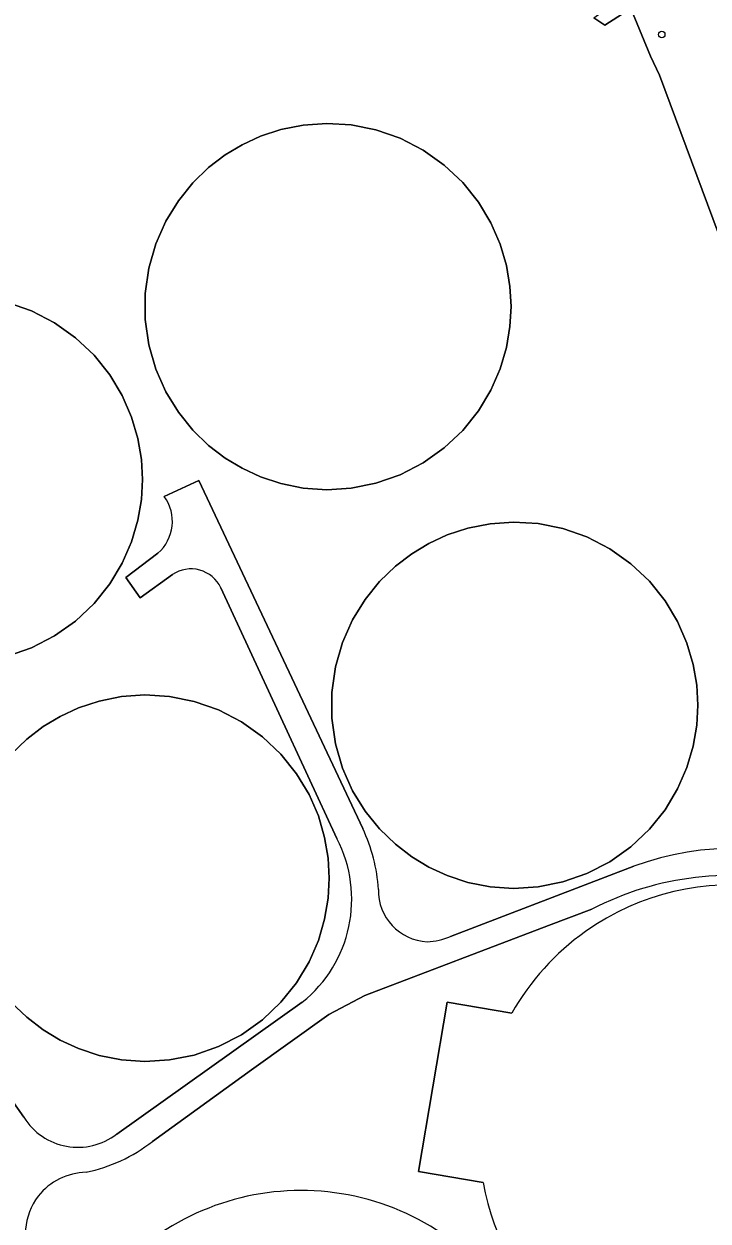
# Model space of a CAD drawing. Extents: x 162722 to 165104, y 384719 to 386284.
# Drawn here: x 163314.1 to 163416.6, y 385766.1 to 385945.5 of the extents above; entities that cross this region are included whole.
import ezdxf

# ---------------------------------------------------------------- set-up
doc = ezdxf.new("R2010")
doc.units = 0
for name, color, linetype in [('IMGEO_Bezinkbak', 7, 'Continuous'), ('IMGEO_Boom', 7, 'Continuous'), ('IMGEO_Erf', 7, 'Continuous'), ('IMGEO_Groenvoorziening', 7, 'Continuous'), ('IMGEO_Hek', 7, 'Continuous'), ('IMGEO_Oever', 7, 'Continuous'), ('IMGEO_Rijbaan_lokaal_gesloten', 7, 'Continuous')]:
    doc.layers.add(name, color=color, linetype=linetype)

msp = doc.modelspace()

# ---------------------------------------------------------------- linework, layer by layer
at = {"layer": 'IMGEO_Bezinkbak'}
for points in [[(163366.85, 385929.63), (163363.15, 385930.36), (163359.49, 385930.59), (163355.95, 385930.34), (163352.62, 385929.68), (163349.55, 385928.67), (163346.78, 385927.39), (163344.24, 385925.86), (163341.77, 385923.97), (163339.41, 385921.69), (163337.24, 385919), (163335.37, 385915.94), (163333.86, 385912.55), (163332.81, 385908.9), (163332.27, 385905.08), (163332.27, 385901.21), (163332.81, 385897.39), (163333.86, 385893.74), (163335.37, 385890.35), (163337.24, 385887.29), (163339.41, 385884.61), (163341.77, 385882.32), (163344.24, 385880.43), (163346.78, 385878.9), (163349.55, 385877.62), (163352.62, 385876.61), (163355.95, 385875.95), (163359.49, 385875.7), (163363.15, 385875.93), (163366.85, 385876.66), (163370.48, 385877.93), (163373.92, 385879.71), (163377.08, 385881.95), (163379.85, 385884.58), (163382.19, 385887.5), (163384.06, 385890.61), (163385.46, 385893.82), (163386.4, 385897.02), (163386.93, 385900.15), (163387.09, 385903.15), (163386.93, 385906.14), (163386.4, 385909.27), (163385.46, 385912.47), (163384.06, 385915.68), (163382.19, 385918.79), (163379.85, 385921.72), (163377.08, 385924.34), (163373.92, 385926.58), (163370.48, 385928.36)], [(163391.14, 385816.18), (163394.84, 385816.92), (163398.47, 385818.18), (163401.91, 385819.96), (163405.06, 385822.2), (163407.84, 385824.83), (163410.18, 385827.75), (163412.05, 385830.86), (163413.44, 385834.07), (163414.39, 385837.27), (163414.91, 385840.4), (163415.08, 385843.4), (163414.91, 385846.39), (163414.39, 385849.52), (163413.44, 385852.72), (163412.05, 385855.93), (163410.18, 385859.04), (163407.84, 385861.97), (163405.06, 385864.6), (163401.91, 385866.83), (163398.47, 385868.61), (163394.84, 385869.88), (163391.14, 385870.62), (163387.48, 385870.84), (163383.94, 385870.59), (163380.61, 385869.93), (163377.54, 385868.92), (163374.77, 385867.64), (163372.23, 385866.11), (163369.76, 385864.22), (163367.4, 385861.94), (163365.23, 385859.25), (163363.35, 385856.2), (163361.85, 385852.8), (163360.8, 385849.15), (163360.26, 385845.33), (163360.26, 385841.46), (163360.8, 385837.64), (163361.85, 385833.99), (163363.35, 385830.6), (163365.23, 385827.54), (163367.4, 385824.86), (163369.76, 385822.57), (163372.23, 385820.68), (163374.77, 385819.15), (163377.54, 385817.87), (163380.61, 385816.86), (163383.94, 385816.2), (163387.48, 385815.95)]]:
    msp.add_lwpolyline(points, close=True, dxfattribs=at)
for points in [[(163311.62, 385850.73), (163315.25, 385852), (163318.7, 385853.78), (163321.85, 385856.02), (163324.63, 385858.65), (163326.97, 385861.58), (163328.84, 385864.69), (163330.24, 385867.9), (163331.18, 385871.11), (163331.71, 385874.24), (163331.88, 385877.24), (163331.71, 385880.24), (163331.18, 385883.37), (163330.24, 385886.58), (163328.84, 385889.79), (163326.97, 385892.9), (163324.63, 385895.83), (163321.85, 385898.46), (163318.7, 385900.7), (163315.25, 385902.48), (163311.62, 385903.75)], [(163312.15, 385798.93), (163314.52, 385796.65), (163316.99, 385794.75), (163319.53, 385793.23), (163322.3, 385791.95), (163325.37, 385790.94), (163328.71, 385790.27), (163332.24, 385790.02), (163335.91, 385790.25), (163339.61, 385790.99), (163343.24, 385792.25), (163346.68, 385794.03), (163349.84, 385796.27), (163352.61, 385798.9), (163354.96, 385801.83), (163356.83, 385804.94), (163358.22, 385808.15), (163359.16, 385811.35), (163359.69, 385814.49), (163359.86, 385817.48), (163359.69, 385820.48), (163359.16, 385823.6), (163358.22, 385826.81), (163356.83, 385830.02), (163354.96, 385833.14), (163352.61, 385836.06), (163349.84, 385838.69), (163346.68, 385840.93), (163343.24, 385842.71), (163339.61, 385843.97), (163335.91, 385844.71), (163332.24, 385844.94), (163328.71, 385844.69), (163325.37, 385844.02), (163322.3, 385843.02), (163319.53, 385841.73), (163316.99, 385840.21), (163314.52, 385838.32), (163312.15, 385836.03)], [(163387.19, 385797.25), (163377.54, 385798.89), (163373.23, 385773.55), (163382.89, 385771.91)]]:
    msp.add_lwpolyline(points, dxfattribs=at)
for centre, radius, start, end in [((163420.14, 385778.62), 37.85, 310.8842, 125.3627), ((163420.13, 385778.62), 37.84, 125.3561, 150.516), ((163355.63, 385732.84), 37.85, 26.9626, 125.3611), ((163420.15, 385778.62), 37.85, 190.209, 229.1133)]:
    msp.add_arc(centre, radius, start, end, dxfattribs=at)
at = {"layer": 'IMGEO_Boom'}
msp.add_circle((163409.67, 385943.91), 0.489, dxfattribs=at)
at = {"layer": 'IMGEO_Erf'}
for points in [[(163475.07, 385764.06), (163473.07, 385768.32), (163466.29, 385788.1), (163464.36, 385792.39), (163461.47, 385800.41), (163458.67, 385807.14), (163458.16, 385809.1), (163450.56, 385828.2), (163446.52, 385838.91), (163421.32, 385905.6), (163409.34, 385937.83), (163407.99, 385940.65), (163405.02, 385947.81), (163401.15, 385945.28), (163399.49, 385946.4), (163404.2, 385949.79), (163380.66, 385986.11), (163352.81, 385968.46)], [(163311.62, 385903.75), (163315.25, 385902.48), (163318.7, 385900.7), (163321.85, 385898.46), (163324.63, 385895.83), (163326.97, 385892.9), (163328.84, 385889.79), (163330.24, 385886.58), (163331.18, 385883.37), (163331.71, 385880.24), (163331.88, 385877.24), (163331.71, 385874.24), (163331.18, 385871.11), (163330.24, 385867.9), (163328.84, 385864.69), (163326.97, 385861.58), (163324.63, 385858.65), (163321.85, 385856.02), (163318.7, 385853.78), (163315.25, 385852), (163311.62, 385850.73)], [(163335.12, 385874.67), (163340.32, 385877.09), (163364.86, 385824.93)], [(163336.36, 385862.97), (163331.53, 385859.51), (163329.36, 385862.54), (163334.16, 385866.19)], [(163360.99, 385823.42), (163343.6, 385860.99)], [(163306.98, 385785.22), (163284.7, 385816.82), (163276.84, 385818.12), (163263.22, 385837.19), (163273.96, 385844.99), (163276.62, 385841.5), (163283.92, 385831.22), (163286.28, 385827.56), (163283.21, 385825.46), (163314.1, 385781.66)], [(163312.15, 385836.03), (163314.52, 385838.32), (163316.99, 385840.21), (163319.53, 385841.73), (163322.3, 385843.02), (163325.37, 385844.02), (163328.71, 385844.69), (163332.24, 385844.94), (163335.91, 385844.71), (163339.61, 385843.97), (163343.24, 385842.71), (163346.68, 385840.93), (163349.84, 385838.69), (163352.61, 385836.06), (163354.96, 385833.14), (163356.83, 385830.02), (163358.22, 385826.81), (163359.16, 385823.6), (163359.69, 385820.48), (163359.86, 385817.48), (163359.69, 385814.49), (163359.16, 385811.35), (163358.22, 385808.15), (163356.83, 385804.94), (163354.96, 385801.83), (163352.61, 385798.9), (163349.84, 385796.27), (163346.68, 385794.03), (163343.24, 385792.25), (163339.61, 385790.99), (163335.91, 385790.25), (163332.24, 385790.02), (163328.71, 385790.27), (163325.37, 385790.94), (163322.3, 385791.95), (163319.53, 385793.23), (163316.99, 385794.75), (163314.52, 385796.65), (163312.15, 385798.93)], [(163378.02, 385808.74), (163405.5, 385819.27)], [(163399.18, 385812.85), (163392.68, 385810.38), (163365.2, 385799.92), (163359.78, 385797.07), (163348.18, 385788.77), (163333.35, 385778.03)], [(163328, 385779.15), (163355.8, 385798.9)], [(163382.89, 385771.91), (163373.23, 385773.55), (163377.54, 385798.89)], [(163377.54, 385798.89), (163387.19, 385797.25)]]:
    msp.add_lwpolyline(points, dxfattribs=at)
for points in [[(163349.55, 385877.62), (163346.78, 385878.9), (163344.24, 385880.43), (163341.77, 385882.32), (163339.41, 385884.61), (163337.24, 385887.29), (163335.37, 385890.35), (163333.86, 385893.74), (163332.81, 385897.39), (163332.27, 385901.21), (163332.27, 385905.08), (163332.81, 385908.9), (163333.86, 385912.55), (163335.37, 385915.94), (163337.24, 385919), (163339.41, 385921.69), (163341.77, 385923.97), (163344.24, 385925.86), (163346.78, 385927.39), (163349.55, 385928.67), (163352.62, 385929.68), (163355.95, 385930.34), (163359.49, 385930.59), (163363.15, 385930.36), (163366.85, 385929.63), (163370.48, 385928.36), (163373.92, 385926.58), (163377.08, 385924.34), (163379.85, 385921.72), (163382.19, 385918.79), (163384.06, 385915.68), (163385.46, 385912.47), (163386.4, 385909.27), (163386.93, 385906.14), (163387.09, 385903.15), (163386.93, 385900.15), (163386.4, 385897.02), (163385.46, 385893.82), (163384.06, 385890.61), (163382.19, 385887.5), (163379.85, 385884.58), (163377.08, 385881.95), (163373.92, 385879.71), (163370.48, 385877.93), (163366.85, 385876.66), (163363.15, 385875.93), (163359.49, 385875.7), (163355.95, 385875.95), (163352.62, 385876.61)], [(163360.26, 385841.46), (163360.26, 385845.33), (163360.8, 385849.15), (163361.85, 385852.8), (163363.35, 385856.2), (163365.23, 385859.25), (163367.4, 385861.94), (163369.76, 385864.22), (163372.23, 385866.11), (163374.77, 385867.64), (163377.54, 385868.92), (163380.61, 385869.93), (163383.94, 385870.59), (163387.48, 385870.84), (163391.14, 385870.62), (163394.84, 385869.88), (163398.47, 385868.61), (163401.91, 385866.83), (163405.06, 385864.6), (163407.84, 385861.97), (163410.18, 385859.04), (163412.05, 385855.93), (163413.44, 385852.72), (163414.39, 385849.52), (163414.91, 385846.39), (163415.08, 385843.4), (163414.91, 385840.4), (163414.39, 385837.27), (163413.44, 385834.07), (163412.05, 385830.86), (163410.18, 385827.75), (163407.84, 385824.83), (163405.06, 385822.2), (163401.91, 385819.96), (163398.47, 385818.18), (163394.84, 385816.92), (163391.14, 385816.18), (163387.48, 385815.95), (163383.94, 385816.2), (163380.61, 385816.86), (163377.54, 385817.87), (163374.77, 385819.15), (163372.23, 385820.68), (163369.76, 385822.57), (163367.4, 385824.86), (163365.23, 385827.54), (163363.35, 385830.6), (163361.85, 385833.99), (163360.8, 385837.64)]]:
    msp.add_lwpolyline(points, close=True, dxfattribs=at)
for centre, radius, start, end in [((163330.03, 385870.95), 6.31, 310.9456, 36.1382), ((163339.13, 385858.89), 4.94, 25.2184, 124.1884), ((163342.12, 385814.2), 25.15, 3.6408, 25.2482), ((163343.49, 385814.32), 19.73, 308.5865, 27.4619), ((163420.69, 385777.86), 44.11, 26.8585, 110.1453), ((163420.07, 385772.29), 45.62, 76.2112, 117.2401), ((163374.89, 385815.64), 7.68, 178.7781, 267.2413), ((163420.14, 385778.62), 37.85, 310.8842, 125.3627), ((163373.88, 385819.18), 11.23, 273.2971, 291.6564), ((163420.13, 385778.62), 37.84, 125.3561, 150.516), ((163322.18, 385786.69), 9.52, 211.8967, 307.6525), ((163318.35, 385797.34), 24.45, 281.9532, 307.8455), ((163323.68, 385763.86), 9.56, 91.5996, 141.1405), ((163355.63, 385732.84), 37.85, 26.9626, 125.3611), ((163420.15, 385778.62), 37.85, 190.209, 229.1133), ((163324.65, 385763.78), 10.39, 144.1359, 203.4153)]:
    msp.add_arc(centre, radius, start, end, dxfattribs=at)
at = {"layer": 'IMGEO_Groenvoorziening'}
msp.add_lwpolyline([(163405.02, 385947.81), (163407.99, 385940.65), (163409.34, 385937.83), (163421.32, 385905.6), (163446.52, 385838.91), (163450.56, 385828.2), (163458.16, 385809.1), (163458.67, 385807.14), (163461.47, 385800.41), (163464.36, 385792.39), (163466.29, 385788.1), (163473.07, 385768.32), (163475.07, 385764.06)], dxfattribs=at)
at = {"layer": 'IMGEO_Hek'}
msp.add_lwpolyline([(163405.02, 385947.81), (163407.99, 385940.65), (163409.34, 385937.83), (163421.32, 385905.6), (163446.52, 385838.91)], dxfattribs=at)
at = {"layer": 'IMGEO_Oever'}
msp.add_lwpolyline([(163399.49, 385946.4), (163401.15, 385945.28), (163405.02, 385947.81)], dxfattribs=at)
at = {"layer": 'IMGEO_Rijbaan_lokaal_gesloten'}
for points in [[(163364.86, 385824.93), (163340.32, 385877.09), (163335.12, 385874.67)], [(163334.16, 385866.19), (163329.36, 385862.54), (163331.53, 385859.51), (163336.36, 385862.97)], [(163343.6, 385860.99), (163360.99, 385823.42)], [(163314.1, 385781.66), (163283.21, 385825.46), (163286.28, 385827.56), (163283.92, 385831.22), (163277.55, 385826.71), (163270.26, 385836.98), (163276.62, 385841.5), (163273.96, 385844.99), (163263.22, 385837.19), (163276.84, 385818.12), (163284.7, 385816.82), (163306.98, 385785.22)], [(163405.5, 385819.27), (163378.02, 385808.74)], [(163333.35, 385778.03), (163348.18, 385788.77), (163359.78, 385797.07), (163365.2, 385799.92), (163392.68, 385810.38), (163399.18, 385812.85)], [(163355.8, 385798.9), (163328, 385779.15)]]:
    msp.add_lwpolyline(points, dxfattribs=at)
for centre, radius, start, end in [((163330.03, 385870.95), 6.31, 310.9456, 36.1382), ((163339.13, 385858.89), 4.94, 25.2184, 124.1884), ((163342.12, 385814.2), 25.15, 3.6408, 25.2482), ((163343.49, 385814.32), 19.73, 308.5865, 27.4619), ((163420.69, 385777.86), 44.11, 26.8585, 110.1453), ((163420.07, 385772.29), 45.62, 76.2112, 117.2401), ((163374.89, 385815.64), 7.68, 178.7781, 267.2413), ((163373.88, 385819.18), 11.23, 273.2971, 291.6564), ((163322.18, 385786.69), 9.52, 211.8967, 307.6525), ((163318.35, 385797.34), 24.45, 281.9532, 307.8455), ((163323.68, 385763.86), 9.56, 91.5996, 141.1405), ((163324.65, 385763.78), 10.39, 144.1359, 203.4153)]:
    msp.add_arc(centre, radius, start, end, dxfattribs=at)

doc.saveas('drawing.dxf')
